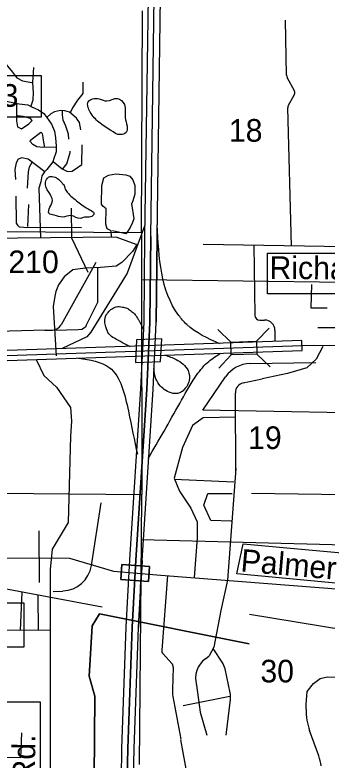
# Model space of a CAD drawing. Extents: x 408847 to 817539, y 923858 to 1151780.
# Drawn here: x 508483 to 514703, y 1084288 to 1099109 of the extents above; entities that cross this region are included whole.
import ezdxf

# ---------------------------------------------------------------- set-up
doc = ezdxf.new("R2010")
doc.units = 0
for name, color, linetype in [('Bridges', 7, 'Continuous'), ('County Roads Related Text', 7, 'Continuous'), ('County Routes Highway Center Lines', 7, 'Continuous'), ('Interstate Divided Highway Outline and Fill', 7, 'Continuous'), ('Interstates Related Text', 7, 'Continuous'), ('Lakes and Ponds', 7, 'Continuous'), ('Level 11', 7, 'Continuous'), ('Level 12', 7, 'Continuous'), ('Level 3', 7, 'Continuous'), ('Level 4', 7, 'Continuous'), ('Level 43', 7, 'Continuous'), ('Local Roads Paved', 7, 'Continuous'), ('Local Roads Related Text', 7, 'Continuous'), ('Map Information Text and Cells', 7, 'Continuous'), ('Masks for Road Features', 7, 'Continuous'), ('Masks for Text', 7, 'Continuous'), ('Narrow River Creek and Branch and Slough', 7, 'Continuous'), ('Section Lines', 7, 'Continuous'), ('State Route Divided Highway Outline and Fill', 7, 'Continuous'), ('Township  and Range lines', 7, 'Continuous')]:
    doc.layers.add(name, color=color, linetype=linetype)

msp = doc.modelspace()

# ---------------------------------------------------------------- linework, layer by layer
at = {"layer": 'Bridges'}
for p, q in [((512787, 1092603), (512524, 1092853)), ((513299, 1092617), (513548, 1092879)), ((512793, 1092347), (512544, 1092085)), ((513305, 1092361), (513568, 1092111))]:
    msp.add_line(p, q, dxfattribs=at)
msp.add_lwpolyline([(512787, 1092603), (513299, 1092617), (513305, 1092361), (512793, 1092347)], close=True, dxfattribs=at)
at = {"layer": 'County Roads Related Text'}
msp.add_lwpolyline([(513518, 1094368), (519857, 1094368), (519857, 1093558), (513518, 1093558)], close=True, dxfattribs=at)
at = {"layer": 'County Routes Highway Center Lines'}
msp.add_line((514205, 1092535), (515579, 1092539), dxfattribs=at)
at = {"layer": 'Interstate Divided Highway Outline and Fill'}
for p, q in [((511228, 1105850), (511067, 1094701)), ((511317, 1094697), (511478, 1105846)), ((511067, 1094700), (511049, 1093003)), ((511067, 1094701), (511067, 1094700)), ((511299, 1093000), (511317, 1094697)), ((511317, 1094697), (511317, 1094697)), ((511049, 1093007), (510985, 1091670)), ((511049, 1093003), (511049, 1093007)), ((511235, 1091658), (511299, 1092995)), ((511299, 1092995), (511299, 1093000)), ((510985, 1091672), (510769, 1088275)), ((510985, 1091670), (510985, 1091672)), ((511019, 1088259), (511235, 1091656)), ((511235, 1091656), (511235, 1091658)), ((510769, 1088274), (510693, 1086940)), ((510769, 1088275), (510769, 1088274)), ((510943, 1086926), (511019, 1088260)), ((511019, 1088260), (511019, 1088259)), ((510693, 1086937), (510607, 1084520)), ((510693, 1086940), (510693, 1086937)), ((510857, 1084511), (510943, 1086929)), ((510943, 1086929), (510943, 1086926)), ((510607, 1084518), (510531, 1079543)), ((510607, 1084520), (510607, 1084518)), ((510781, 1079539), (510857, 1084514)), ((510857, 1084514), (510857, 1084511))]:
    msp.add_line(p, q, dxfattribs=at)
at = {"layer": 'Lakes and Ponds'}
for points in [[(510396, 1096812), (510589, 1096727), (510697, 1096767), (510680, 1097065), (510666, 1097324), (510524, 1097448), (510315, 1097397), (510161, 1097441), (509942, 1097378), (509986, 1097176), (510156, 1096976), (510396, 1096812)], [(509432, 1095751), (509357, 1095838), (509153, 1095882), (509090, 1095780), (509158, 1095582), (509230, 1095419), (509180, 1095282), (509161, 1095164), (509263, 1095125), (509433, 1095089), (509599, 1095116), (509794, 1095062), (509871, 1095087), (509991, 1095090), (510059, 1095163), (509976, 1095234), (509737, 1095392), (509526, 1095584), (509477, 1095669), (509454, 1095733), (509432, 1095751)]]:
    msp.add_spline(points, degree=3, dxfattribs=at)
at = {"layer": 'Level 12'}
for p, q in [((514518, 1092892), (515959, 1092883)), ((509082, 1092837), (509234, 1092841)), ((513199, 1089598), (519569, 1089500)), ((513158, 1087190), (519064, 1086224))]:
    msp.add_line(p, q, dxfattribs=at)
at = {"layer": 'Level 3'}
for p, q in [((510007, 1088158), (510203, 1089407)), ((506304, 1088073), (510225, 1087339)), ((509244, 1087644), (509438, 1087651))]:
    msp.add_line(p, q, dxfattribs=at)
msp.add_arc((509414, 1088251), 600, 272.2754, 351.0622, dxfattribs=at)
at = {"layer": 'Level 4'}
for p, q in [((511192, 1094699), (511353, 1105848)), ((511192, 1094699), (511174, 1093001)), ((511174, 1093001), (511192, 1094699)), ((511299, 1093000), (511317, 1094697)), ((511299, 1093000), (511317, 1094697)), ((511299, 1093000), (511317, 1094697)), ((511317, 1094697), (511299, 1093000)), ((511299, 1093000), (511317, 1094697)), ((511317, 1094697), (511317, 1094697)), ((511317, 1094697), (511317, 1094697)), ((511317, 1094697), (511317, 1094697)), ((511317, 1094697), (511317, 1094697)), ((511317, 1094697), (511317, 1094697)), ((511174, 1093001), (511110, 1091664)), ((511110, 1091664), (511174, 1093001)), ((511299, 1092995), (511299, 1093000)), ((511299, 1092995), (511299, 1093000)), ((511299, 1092995), (511299, 1093000)), ((511299, 1093000), (511299, 1092995)), ((511299, 1092995), (511299, 1093000)), ((510907, 1092647), (510885, 1092196)), ((511408, 1092664), (510907, 1092647)), ((511386, 1092213), (511408, 1092664)), ((510885, 1092196), (511386, 1092213)), ((511110, 1091664), (510894, 1088267)), ((510894, 1088267), (511110, 1091664)), ((511235, 1091656), (511235, 1091658)), ((511235, 1091656), (511235, 1091658)), ((511235, 1091656), (511235, 1091658)), ((511235, 1091658), (511235, 1091656)), ((511235, 1091656), (511235, 1091658)), ((510614, 1088180), (510597, 1087881)), ((511162, 1088137), (510614, 1088180)), ((510614, 1088180), (511162, 1088137)), ((510894, 1088267), (510818, 1086933)), ((510818, 1086933), (510894, 1088267)), ((511019, 1088260), (510943, 1086926)), ((510943, 1086926), (511019, 1088260)), ((510988, 1087721), (511019, 1088267)), ((511019, 1088260), (511019, 1088259)), ((511019, 1088260), (511019, 1088259)), ((511019, 1088260), (511019, 1088259)), ((511019, 1088259), (511019, 1088260)), ((511019, 1088260), (511019, 1088259)), ((511145, 1087838), (511162, 1088137)), ((510597, 1087881), (511145, 1087838)), ((510597, 1087881), (511145, 1087838)), ((510818, 1086933), (510732, 1084516)), ((510732, 1084516), (510818, 1086933)), ((510943, 1086929), (510943, 1086926)), ((510943, 1086929), (510943, 1086926)), ((510943, 1086929), (510943, 1086926)), ((510943, 1086926), (510943, 1086929)), ((510943, 1086929), (510943, 1086926)), ((510732, 1084516), (510656, 1079541)), ((510656, 1079541), (510732, 1084516)), ((510857, 1084514), (510857, 1084511)), ((510857, 1084514), (510857, 1084511)), ((510857, 1084514), (510857, 1084511)), ((510857, 1084511), (510857, 1084514)), ((510857, 1084514), (510857, 1084511))]:
    msp.add_line(p, q, dxfattribs=at)
msp.add_lwpolyline([(511075, 1094927), (510718, 1093974), (509998, 1092802), (509915, 1092706), (509427, 1092474)], dxfattribs=at)
for points in [[(512566, 1092569), (511906, 1092953), (511748, 1093132), (511320, 1094933)], [(510787, 1092510), (510466, 1092677), (510356, 1092763), (510294, 1092903), (510273, 1093013), (510303, 1093141), (510339, 1093190), (510419, 1093263), (510502, 1093302), (510627, 1093299), (510710, 1093278), (510787, 1093227), (510865, 1093165), (510927, 1093075), (510957, 1093025), (511040, 1092867)], [(511137, 1090287), (511767, 1091382), (512077, 1091906), (512315, 1092191), (512565, 1092370)], [(511475, 1092341), (511695, 1092257), (511933, 1092034), (511956, 1091837), (511941, 1091790), (511891, 1091700), (511834, 1091635), (511760, 1091590), (511632, 1091580), (511489, 1091642), (511379, 1091731), (511293, 1091874), (511251, 1092077)], [(509752, 1092281), (510364, 1092096), (510744, 1091227), (510923, 1090370)]]:
    msp.add_spline(points, degree=3, dxfattribs=at)
at = {"layer": 'Local Roads Paved'}
for p, q in [((513897, 1097912), (513876, 1099003)), ((514057, 1097588), (513908, 1097867)), ((513933, 1097313), (514047, 1097515)), ((513995, 1094513), (513920, 1097261)), ((508743, 1094903), (508763, 1095335)), ((520706, 1094400), (512237, 1094543)), ((513241, 1094528), (513263, 1093137)), ((513364, 1093038), (513459, 1093040)), ((513662, 1092835), (513660, 1092622)), ((513034, 1091790), (513409, 1091869)), ((512884, 1089960), (512875, 1091593)), ((511656, 1089878), (512846, 1089822)), ((508957, 1088846), (508964, 1087823)), ((505942, 1088317), (509570, 1088303)), ((509570, 1088303), (510448, 1088043)), ((510448, 1088043), (511389, 1087969)), ((511393, 1087969), (515983, 1087610)), ((511523, 1087959), (511408, 1086477)), ((508598, 1086867), (508625, 1087631)), ((508937, 1087564), (508944, 1086868)), ((509186, 1086867), (503851, 1086900)), ((511434, 1086401), (511611, 1086210)), ((512278, 1086305), (512356, 1086365)), ((512611, 1086238), (512444, 1086486)), ((511638, 1086138), (511621, 1085686)), ((512773, 1085623), (512670, 1086100)), ((512105, 1085763), (512101, 1085775)), ((511631, 1085556), (511787, 1084703)), ((511838, 1085375), (512766, 1085558)), ((512694, 1084783), (512779, 1085490)), ((514286, 1085301), (514287, 1085392)), ((514535, 1084370), (514355, 1084874)), ((511943, 1083850), (511789, 1084692))]:
    msp.add_line(p, q, dxfattribs=at)
for points in [[(507366, 1099029), (507373, 1098752), (507467, 1098595), (507573, 1098508), (507717, 1098470), (508155, 1098470), (508174, 1098351), (508236, 1098207), (508412, 1098001), (508524, 1097857), (508637, 1097800), (508818, 1097763)], [(508856, 1098063), (508837, 1097763), (508850, 1097562)], [(509838, 1097773), (509838, 1097547), (509732, 1097414), (509632, 1097261), (509587, 1097163)], [(508850, 1097571), (508843, 1097414), (508802, 1097291)], [(503765, 1097422), (505589, 1097376), (507692, 1097401), (508274, 1097401), (508568, 1097339), (508743, 1097320), (508843, 1097270)], [(508512, 1097351), (508512, 1097001), (508537, 1096882), (508618, 1096844), (508762, 1096944), (508825, 1097007), (508793, 1097051), (508649, 1097088), (508533, 1097101)], [(508836, 1097275), (508955, 1097222), (509061, 1097148), (509121, 1097069), (509214, 1096936), (509274, 1096796), (509294, 1096664), (509307, 1096498), (509307, 1096385), (509260, 1096252), (509241, 1096185), (509121, 1096033), (509075, 1095986), (509021, 1095906), (509002, 1095787), (508962, 1095661), (508995, 1094676)], [(509798, 1096823), (509772, 1096969), (509712, 1097055), (509612, 1097142), (509573, 1097175), (509480, 1097202), (509393, 1097208), (509274, 1097182), (509201, 1097142), (509121, 1097069)], [(509559, 1096637), (509553, 1096737), (509499, 1096896), (509446, 1097016), (509433, 1097122), (509433, 1097205)], [(509307, 1096478), (509041, 1096471), (508922, 1096484), (508842, 1096531), (508789, 1096591), (508796, 1096617), (509002, 1096777), (509028, 1096750), (509041, 1096670), (509048, 1096617), (509075, 1096469)], [(509243, 1096193), (509426, 1096046), (509533, 1095993), (509626, 1095999), (509732, 1096072), (509818, 1096132), (509825, 1096524)], [(509440, 1096046), (509519, 1096145), (509586, 1096371), (509586, 1096398)], [(509078, 1095990), (508749, 1096238), (508623, 1096265), (508550, 1096238), (508510, 1096165), (508484, 1096033), (508497, 1095833)], [(508736, 1095661), (508756, 1095986), (508776, 1096086), (508829, 1096178)], [(510411, 1094690), (510402, 1094817), (510323, 1094857), (510296, 1094950), (510303, 1095249), (510236, 1095302), (510210, 1095342), (510217, 1095714), (510256, 1095866), (510349, 1095920), (510495, 1095946), (510695, 1095926), (510774, 1095900), (510834, 1095827), (510874, 1095714), (510874, 1095541), (510834, 1095408), (510807, 1095342), (510821, 1095269), (510841, 1095142), (510854, 1095056), (510827, 1094983), (510781, 1094883), (510721, 1094790), (510695, 1094757), (510429, 1094817)], [(508504, 1095501), (508510, 1094970), (508537, 1094930), (508570, 1094897), (508663, 1094890), (509812, 1094883)], [(510900, 1094545), (510502, 1094691), (505908, 1094644)], [(510921, 1094548), (510828, 1094402), (510616, 1094183), (510503, 1094110), (510191, 1094083), (509885, 1094070), (509640, 1094037), (509467, 1093897), (509354, 1093738), (509301, 1093605), (509281, 1093512), (509248, 1093312), (509308, 1092329)], [(510131, 1094083), (510131, 1093392), (509905, 1092941), (509892, 1092901), (509819, 1092854), (509746, 1092848), (509277, 1092834)], [(514395, 1093746), (514381, 1093282), (514701, 1093286)], [(514615, 1092517), (514487, 1092260), (514302, 1092087), (513911, 1091977), (513409, 1091869)], [(508910, 1092256), (509059, 1091938), (509313, 1091705), (509589, 1091302), (509610, 1091026), (509589, 1090730), (509546, 1089012), (509228, 1088482), (509186, 1088079), (509186, 1078242)], [(512878, 1091108), (512234, 1091096), (512021, 1090943), (511823, 1090502), (511656, 1089893), (511762, 1089634), (511991, 1089299), (512112, 1089025), (512112, 1088706), (512053, 1087917)], [(512882, 1090088), (512721, 1087865)], [(512790, 1089041), (512386, 1089056), (512249, 1089360), (512325, 1089589), (512814, 1089590)], [(512718, 1087865), (512584, 1087263), (512447, 1086532), (512356, 1086365)], [(514287, 1085392), (514307, 1085653), (514430, 1085814), (514568, 1085914), (514706, 1085945), (514997, 1085937), (515588, 1085937), (515733, 1086022), (515841, 1086175), (515871, 1086305), (515946, 1087605)], [(512101, 1085775), (512173, 1085238), (512310, 1084782)], [(508612, 1084829), (508598, 1084331), (507609, 1084344)]]:
    msp.add_lwpolyline(points, dxfattribs=at)
for centre, radius, start, end in [((513996, 1097914), 100, 181.0606, 207.9685), ((513959, 1097564), 100, 330.6422, 13.8513), ((514020, 1097264), 100, 150.6422, 181.5562), ((513363, 1093138), 100, 180.908, 270.8396), ((513462, 1092840), 200, 358.6621, 90.8396), ((513075, 1091594), 200, 101.9015, 180.3063), ((511507, 1086469), 100, 175.6651, 222.8388), ((512610, 1086598), 200, 209.5006, 213.9234), ((512583, 1085909), 500, 127.6059, 195.5241), ((512279, 1086015), 400, 12.2527, 33.9234), ((511538, 1086142), 100, 357.9079, 42.8389), ((512221, 1085665), 600, 177.9078, 190.3852), ((512382, 1085538), 400, 353.0996, 12.2526), ((515485, 1085278), 1200, 178.9174, 199.6628), ((513405, 1083966), 1200, 9.9657, 19.6627)]:
    msp.add_arc(centre, radius, start, end, dxfattribs=at)
at = {"layer": 'Map Information Text and Cells'}
msp.add_lwpolyline([(510614, 1088180), (511162, 1088137), (511145, 1087838), (510597, 1087881)], close=True, dxfattribs=at)
at = {"layer": 'Masks for Road Features'}
msp.add_lwpolyline([(508318, 1085448), (508986, 1085448), (508986, 1080661), (508318, 1080661)], close=True, dxfattribs=at)
at = {"layer": 'Masks for Text'}
for points in [[(507914, 1097906), (509009, 1097906), (509009, 1097078), (507914, 1097078)], [(513028, 1088586), (515791, 1088336), (515716, 1087728), (512904, 1087995)], [(507567, 1087416), (508662, 1087416), (508662, 1086534), (507567, 1086534)]]:
    msp.add_lwpolyline(points, close=True, dxfattribs=at)
at = {"layer": 'Narrow River Creek and Branch and Slough'}
for p, q in [((509620, 1094671), (509612, 1095263)), ((509945, 1093986), (509620, 1094671)), ((510096, 1094186), (509403, 1092943)), ((509093, 1092837), (507404, 1092792)), ((513168, 1092173), (514477, 1092193)), ((513168, 1092173), (514477, 1092193)), ((512230, 1091245), (512680, 1091910)), ((512230, 1091245), (512680, 1091910)), ((517436, 1091158), (512230, 1091245)), ((517436, 1091158), (512230, 1091245)), ((510167, 1087195), (510025, 1086961)), ((510025, 1086961), (510167, 1087195)), ((513152, 1086603), (510167, 1087195)), ((510167, 1087195), (513152, 1086603)), ((510025, 1086961), (509961, 1085958)), ((509961, 1085958), (510025, 1086961)), ((509961, 1085958), (510075, 1085559)), ((510075, 1085559), (509961, 1085958)), ((510075, 1085559), (510049, 1081634)), ((510049, 1081634), (510075, 1085559))]:
    msp.add_line(p, q, dxfattribs=at)
for centre, radius, start, end in [((509228, 1093041), 200, 271.5268, 330.8561), ((513177, 1091573), 600, 90.8713, 145.8987), ((513177, 1091573), 600, 90.8713, 145.8987)]:
    msp.add_arc(centre, radius, start, end, dxfattribs=at)
at = {"layer": 'Section Lines'}
for p, q in [((505592, 1094826), (511004, 1094779)), ((515607, 1093780), (511005, 1093838)), ((505542, 1089619), (511012, 1089572)), ((511004, 1088673), (515573, 1088558))]:
    msp.add_line(p, q, dxfattribs=at)
at = {"layer": 'State Route Divided Highway Outline and Fill'}
for p, q in [((514202, 1092635), (505554, 1092337)), ((514208, 1092435), (514202, 1092635)), ((505558, 1092237), (514205, 1092535)), ((505561, 1092138), (514208, 1092435))]:
    msp.add_line(p, q, dxfattribs=at)
at = {"layer": 'Township  and Range lines'}
for p, q in [((511004, 1094779), (511028, 1099190)), ((511004, 1094779), (511005, 1093838)), ((511005, 1093838), (511012, 1089572)), ((511004, 1088673), (511012, 1089572)), ((510963, 1084202), (511004, 1088673))]:
    msp.add_line(p, q, dxfattribs=at)

# ---------------------------------------------------------------- texts
at = {"layer": 'Interstates Related Text'}
msp.add_text('Exit 210', height=450, dxfattribs=at).set_placement((507183, 1093973))
at = {"layer": 'Level 11'}
msp.add_text('Cattleman   Rd.', height=450, rotation=89.7023, dxfattribs=at).set_placement((508868, 1080617))
at = {"layer": 'Level 43'}
for s, p in [('13', (507884, 1097282)), ('18', (512746, 1096587)), ('19', (513129, 1090475)), ('30', (513374, 1085833))]:
    msp.add_text(s, height=450, rotation=360, dxfattribs=at).set_placement(p)
at = {"layer": 'Local Roads Related Text'}
for s, rotation, p in [('Richardson', 359.5558, (513554, 1093859)), ('Palmer', 355.0729, (512969, 1088040))]:
    msp.add_text(s, height=450, rotation=rotation, dxfattribs=at).set_placement(p)

doc.saveas('drawing.dxf')
